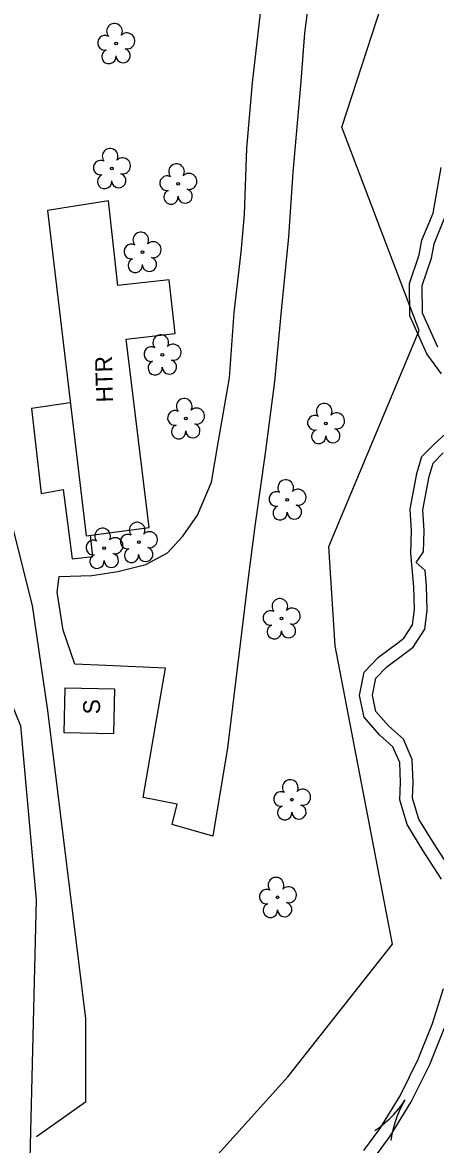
# Model space of a CAD drawing. Extents: x 472260 to 482161, y 489063 to 507124.
# Drawn here: x 474276.9 to 474374.8, y 504253.9 to 504519.9 of the extents above; entities that cross this region are included whole.
import ezdxf

# ---------------------------------------------------------------- set-up
doc = ezdxf.new("R2010")
doc.units = 0
for name, color, linetype in [('Exist Plan Preparation Watershed Blue', 7, 'Continuous'), ('Prop Drainage Structure Drop Inlet Grate 2 Wide Slots and Flat Grates 840 20 Label', 7, 'Continuous'), ('Prop Drainage Structure Outlet Berm Ditch 850 10 CELL', 7, 'Continuous'), ('Prop Drainage Structure Pipe RCP 18in Class III', 7, 'Continuous'), ('Prop Drainage Structure Pipe RCP 24in Class III', 7, 'Continuous'), ('Prop Drainage Structure Tops and Inverts LABEL', 7, 'Continuous'), ('Prop Erosion Rip Rap Pad at Outlet Label', 7, 'Continuous'), ('Prop SS Fill Line', 7, 'Continuous'), ('Scratch_Level_8', 7, 'Continuous')]:
    doc.layers.add(name, color=color, linetype=linetype)

msp = doc.modelspace()

# ---------------------------------------------------------------- linework, layer by layer
at = {"layer": 'Exist Plan Preparation Watershed Blue'}
msp.add_lwpolyline([(474288.28, 504429.69), (474279.05, 504428.36), (474281.36, 504408.23), (474286.6, 504409.15), (474288.69, 504392.76), (474293.65, 504393.31), (474293.1, 504398.33)], dxfattribs=at)
at = {"layer": 'Prop Drainage Structure Drop Inlet Grate 2 Wide Slots and Flat Grates 840 20 Label'}
for p, q in [((474299.13, 504514.9), (474299.13, 504514.9)), ((474298.1, 504485.28), (474298.1, 504485.28)), ((474313.84, 504481.62), (474313.84, 504481.62)), ((474305.37, 504465.42), (474305.37, 504465.42)), ((474310.09, 504441.1), (474310.09, 504441.1)), ((474315.66, 504425.99), (474315.66, 504425.99)), ((474348.85, 504424.83), (474348.85, 504424.83)), ((474339.7, 504406.73), (474339.7, 504406.73)), ((474296.32, 504395.26), (474296.32, 504395.26)), ((474304.49, 504396.67), (474304.49, 504396.67)), ((474338.32, 504378.57), (474338.32, 504378.57)), ((474340.79, 504335.64), (474340.79, 504335.64)), ((474337.41, 504312.49), (474337.41, 504312.49))]:
    msp.add_line(p, q, dxfattribs=at)
for centre in [(474299.13, 504514.9), (474298.1, 504485.28), (474313.84, 504481.62), (474305.37, 504465.42), (474310.09, 504441.1), (474315.66, 504425.99), (474348.85, 504424.83), (474339.7, 504406.73), (474304.49, 504396.67), (474296.32, 504395.26), (474338.32, 504378.57), (474340.79, 504335.64), (474337.41, 504312.49)]:
    msp.add_circle(centre, 0.326, dxfattribs=at)
for centre, radius, start, end in [((474298.75, 504517.77), 1.86, 330.1651, 219.7134), ((474296.52, 504515.05), 1.73, 62.6636, 279.3457), ((474301.68, 504515.49), 1.9, 257.1011, 134.1999), ((474297.43, 504511.78), 1.69, 111.5671, 6.231), ((474300.8, 504512), 1.7, 181.2822, 74.56), ((474297.72, 504488.15), 1.86, 330.1651, 219.7134), ((474295.5, 504485.43), 1.73, 62.6636, 279.3457), ((474300.65, 504485.87), 1.9, 257.1011, 134.1999), ((474313.45, 504484.5), 1.86, 330.1651, 219.7134), ((474296.4, 504482.16), 1.69, 111.5671, 6.231), ((474299.77, 504482.38), 1.7, 181.2822, 74.56), ((474311.23, 504481.78), 1.73, 62.6636, 279.3457), ((474316.39, 504482.21), 1.9, 257.1011, 134.1999), ((474312.13, 504478.5), 1.69, 111.5671, 6.231), ((474315.51, 504478.72), 1.7, 181.2822, 74.56), ((474304.98, 504468.3), 1.86, 330.1651, 219.7134), ((474302.76, 504465.58), 1.73, 62.6636, 279.3457), ((474307.92, 504466.01), 1.9, 257.1011, 134.1999), ((474303.67, 504462.3), 1.69, 111.5671, 6.231), ((474307.04, 504462.52), 1.7, 181.2822, 74.56), ((474309.71, 504443.97), 1.86, 330.1651, 219.7134), ((474307.49, 504441.25), 1.73, 62.6636, 279.3457), ((474312.64, 504441.69), 1.9, 257.1011, 134.1999), ((474308.39, 504437.98), 1.69, 111.5671, 6.231), ((474311.77, 504438.2), 1.7, 181.2822, 74.56), ((474315.28, 504428.87), 1.86, 330.1651, 219.7134), ((474348.46, 504427.7), 1.86, 330.1651, 219.7134), ((474313.06, 504426.15), 1.73, 62.6636, 279.3457), ((474318.21, 504426.58), 1.9, 257.1011, 134.1999), ((474346.24, 504424.98), 1.73, 62.6636, 279.3457), ((474351.39, 504425.42), 1.9, 257.1011, 134.1999), ((474313.96, 504422.87), 1.69, 111.5671, 6.231), ((474317.33, 504423.09), 1.7, 181.2822, 74.56), ((474350.52, 504421.93), 1.7, 181.2822, 74.56), ((474347.14, 504421.71), 1.69, 111.5671, 6.231), ((474339.32, 504409.61), 1.86, 330.1651, 219.7134), ((474337.1, 504406.89), 1.73, 62.6636, 279.3457), ((474342.25, 504407.32), 1.9, 257.1011, 134.1999), ((474338, 504403.61), 1.69, 111.5671, 6.231), ((474341.38, 504403.83), 1.7, 181.2822, 74.56), ((474295.94, 504398.13), 1.86, 330.1651, 219.7134), ((474304.11, 504399.54), 1.86, 330.1651, 219.7134), ((474293.71, 504395.41), 1.73, 62.6636, 279.3457), ((474298.87, 504395.85), 1.9, 257.1011, 134.1999), ((474301.89, 504396.82), 1.73, 62.6636, 279.3457), ((474307.04, 504397.26), 1.9, 257.1011, 134.1999), ((474302.79, 504393.55), 1.69, 111.5671, 6.231), ((474306.16, 504393.77), 1.7, 181.2822, 74.56), ((474294.62, 504392.14), 1.69, 111.5671, 6.231), ((474297.99, 504392.36), 1.7, 181.2822, 74.56), ((474337.94, 504381.44), 1.86, 330.1651, 219.7134), ((474340.87, 504379.16), 1.9, 257.1011, 134.1999), ((474335.72, 504378.72), 1.73, 62.6636, 279.3457), ((474336.62, 504375.45), 1.69, 111.5671, 6.231), ((474340, 504375.67), 1.7, 181.2822, 74.56), ((474340.41, 504338.51), 1.86, 330.1651, 219.7134), ((474338.19, 504335.79), 1.73, 62.6636, 279.3457), ((474343.34, 504336.22), 1.9, 257.1011, 134.1999), ((474339.09, 504332.51), 1.69, 111.5671, 6.231), ((474342.47, 504332.74), 1.7, 181.2822, 74.56), ((474337.02, 504315.37), 1.86, 330.1651, 219.7134), ((474334.8, 504312.65), 1.73, 62.6636, 279.3457), ((474339.96, 504313.08), 1.9, 257.1011, 134.1999), ((474335.7, 504309.37), 1.69, 111.5671, 6.231), ((474339.08, 504309.59), 1.7, 181.2822, 74.56)]:
    msp.add_arc(centre, radius, start, end, dxfattribs=at)
at = {"layer": 'Prop Drainage Structure Pipe RCP 18in Class III'}
msp.add_lwpolyline([(474346.21, 504536.46), (474343.81, 504517.37), (474342.82, 504504.9), (474340.98, 504484.39), (474339.97, 504469.03), (474338.24, 504451.51), (474336.67, 504434.79), (474334.45, 504417.79), (474331.99, 504400.48), (474330.54, 504388.83), (474328.19, 504369.97), (474325.56, 504347.93), (474322.02, 504327.01), (474312.44, 504329.74), (474313.58, 504334.59), (474305.58, 504336.12), (474309.15, 504357.23), (474310.84, 504366.79), (474296.71, 504367.46), (474289.31, 504367.76), (474286.56, 504375.81), (474285.17, 504384.8), (474285.62, 504388.51), (474293.35, 504388.81), (474299.53, 504389.75), (474306.15, 504391.41), (474311.32, 504394.14), (474314.94, 504398.12), (474318.41, 504403.11), (474321.73, 504410.94), (474323.29, 504420.23), (474325.97, 504435.65), (474327.13, 504451.09), (474328.8, 504465.46), (474329.6, 504474.32), (474330.09, 504490.11), (474331.47, 504505.58), (474333.34, 504522.1)], dxfattribs=at)
at = {"layer": 'Prop Drainage Structure Pipe RCP 24in Class III'}
for points in [[(474376.27, 504436.62), (474372.75, 504441.35), (474368.73, 504450.31), (474368.63, 504458.01), (474370.98, 504464.78), (474371.58, 504468.26), (474374.27, 504474.71), (474376.19, 504485.49)], [(474375.36, 504442.88), (474371.72, 504450.97), (474371.64, 504457.52), (474373.89, 504464.03), (474374.48, 504467.42), (474377.16, 504473.85)], [(474376.28, 504316.83), (474371.94, 504323.54), (474368.13, 504329.79), (474366.35, 504335.62), (474366.55, 504339.71), (474366.36, 504344.46), (474364.74, 504348.19), (474361.52, 504351.04), (474357.95, 504355.19), (474356.8, 504360.37), (474357.92, 504365.88), (474361.33, 504369.39), (474365.87, 504372.82), (474367.34, 504373.89), (474369.4, 504377.11), (474369.85, 504380.74), (474369.68, 504386.12), (474369, 504394.07), (474369.12, 504399.36), (474368.8, 504404.52), (474370.41, 504412.97), (474371.62, 504416.96), (474374.57, 504420.03), (474377.12, 504422.28)], [(474379.06, 504318.05), (474374.48, 504325.14), (474370.88, 504331.02), (474369.37, 504335.99), (474369.55, 504339.7), (474369.33, 504345.14), (474367.23, 504349.99), (474363.67, 504353.15), (474360.72, 504356.58), (474359.87, 504360.4), (474360.69, 504364.42), (474363.32, 504367.13), (474367.66, 504370.41), (474369.57, 504371.81), (474372.29, 504376.07), (474372.85, 504380.6), (474372.68, 504386.29), (474372.36, 504389.97), (474370.22, 504391.89), (474372.01, 504394.42), (474372.12, 504399.42), (474371.82, 504404.32), (474373.33, 504412.26), (474374.28, 504415.4), (474376.65, 504417.86)], [(474357.82, 504252.44), (474361.62, 504257.59), (474366.47, 504265.46), (474370.74, 504274.12), (474374.15, 504282.58), (474376.73, 504290.87)], [(474360.42, 504250.92), (474364.11, 504255.91), (474369.1, 504264.01), (474373.48, 504272.89), (474376.98, 504281.57)]]:
    msp.add_lwpolyline(points, dxfattribs=at)
at = {"layer": 'Prop Drainage Structure Tops and Inverts LABEL'}
msp.add_lwpolyline([(474261.56, 504520.14), (474252.4, 504500.24), (474267.64, 504427.72), (474279.27, 504381.67), (474282.87, 504356.8), (474291.91, 504283.76), (474291.88, 504263.97), (474280.29, 504255.68)], dxfattribs=at)
at = {"layer": 'Prop Erosion Rip Rap Pad at Outlet Label'}
msp.add_lwpolyline([(474221.5, 504537.29), (474227.36, 504512.7), (474212.61, 504480.68), (474221.58, 504463.05), (474231.43, 504463.83), (474276.48, 504353.12), (474280.16, 504311.93), (474278.49, 504244.03), (474265.48, 504194.69), (474283.11, 504165.74), (474292.94, 504197.23), (474312.45, 504239.54), (474339.82, 504269.94), (474364.61, 504301.42), (474351.03, 504372.12), (474349.56, 504395.67), (474370.99, 504446.82), (474352.61, 504495.07), (474363.26, 504527.87)], dxfattribs=at)
at = {"layer": 'Prop SS Fill Line'}
for points in [[(474282.85, 504475.29), (474292.03, 504398.19), (474306.98, 504400.15), (474301.48, 504444.81), (474313.11, 504446.17), (474311.7, 504458.89), (474299.52, 504457.51), (474297.35, 504477.56)], [(474287.04, 504362.12), (474298.74, 504361.88), (474298.52, 504351.28), (474286.82, 504351.52)]]:
    msp.add_lwpolyline(points, close=True, dxfattribs=at)
at = {"layer": 'Scratch_Level_8'}
msp.add_line((474365.03, 504260.26), (474365.03, 504260.26), dxfattribs=at)
for points in [[(474360.45, 504257.23), (474361.66, 504258.04), (474362.81, 504259.01), (474363.92, 504259.98), (474364.94, 504261.01), (474365.91, 504262.13), (474366.83, 504263.31), (474367.67, 504264.51)], [(474364.33, 504254.81), (474364.53, 504256.26), (474364.89, 504257.72), (474365.26, 504259.15), (474365.74, 504260.51), (474366.31, 504261.88), (474366.96, 504263.23), (474367.67, 504264.51)]]:
    msp.add_lwpolyline(points, dxfattribs=at)

# ---------------------------------------------------------------- texts
at = {"layer": 'Prop Drainage Structure Outlet Berm Ditch 850 10 CELL'}
for s, p in [('HTR', (474298.44, 504429.88)), ('S', (474295.38, 504355.94))]:
    msp.add_text(s, height=4, rotation=91.6928, dxfattribs=at).set_placement(p)

doc.saveas('drawing.dxf')
